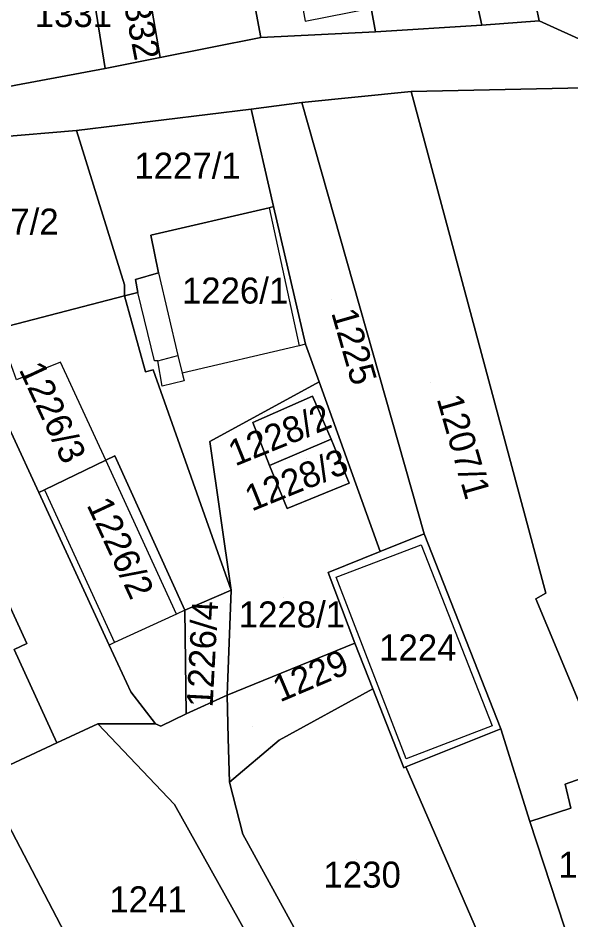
# Model space of a CAD drawing. Extents: x -263943 to -261149, y -1236934 to -1230686.
# Drawn here: x -263007.8 to -262965.3, y -1235384.4 to -1235315.1 of the extents above; entities that cross this region are included whole.
import ezdxf

# ---------------------------------------------------------------- set-up
doc = ezdxf.new("R2010")
doc.units = 0
for name, color, linetype in [('body_kn', 7, 'Continuous'), ('kladpar_druhypozemkov', 7, 'Continuous'), ('kladpar_hranice', 7, 'Continuous'), ('kladpar_parcelnecisla', 7, 'Continuous'), ('kladpar_plochy', 7, 'Continuous'), ('zappar_hrandruhpozemk', 7, 'Continuous')]:
    doc.layers.add(name, color=color, linetype=linetype)

msp = doc.modelspace()

# ---------------------------------------------------------------- linework, layer by layer
at = {"layer": 'body_kn'}
for p, q in [((-262985.77, -1235315.33), (-262985.77, -1235315.33)), ((-262967.78, -1235315.31), (-262967.78, -1235315.31)), ((-262972.19, -1235315.65), (-262972.19, -1235315.65)), ((-262989.17, -1235316.6), (-262989.17, -1235316.6)), ((-262980.34, -1235316.17), (-262980.34, -1235316.17)), ((-262980.34, -1235316.17), (-262980.34, -1235316.17)), ((-262996.89, -1235318.14), (-262996.89, -1235318.14)), ((-263001.13, -1235318.99), (-263001.13, -1235318.99)), ((-262977.61, -1235320.74), (-262977.61, -1235320.74)), ((-262989.92, -1235322.11), (-262989.92, -1235322.11)), ((-262986.01, -1235321.6), (-262986.01, -1235321.6)), ((-263003.33, -1235323.74), (-263003.33, -1235323.74)), ((-262988.52, -1235329.68), (-262988.52, -1235329.68)), ((-262988.52, -1235329.68), (-262988.52, -1235329.68)), ((-262988.18, -1235329.6), (-262988.18, -1235329.6)), ((-262997.62, -1235331.79), (-262997.62, -1235331.79)), ((-262997.62, -1235331.79), (-262997.62, -1235331.79)), ((-262997.02, -1235334.68), (-262997.02, -1235334.68)), ((-262997.02, -1235334.68), (-262997.02, -1235334.68)), ((-262998.8, -1235335.19), (-262998.8, -1235335.19)), ((-262999.65, -1235335.61), (-262999.65, -1235335.61)), ((-262999.65, -1235336.46), (-262999.65, -1235336.46)), ((-262998.63, -1235336.2), (-262998.63, -1235336.2)), ((-262986.21, -1235340.29), (-262986.21, -1235340.29)), ((-262986.21, -1235340.29), (-262986.21, -1235340.29)), ((-262985.72, -1235340.18), (-262985.72, -1235340.18)), ((-262985.72, -1235340.18), (-262985.72, -1235340.18)), ((-263004.56, -1235341.55), (-263004.56, -1235341.55)), ((-262997.34, -1235341.46), (-262997.34, -1235341.46)), ((-262997.09, -1235341.46), (-262997.09, -1235341.46)), ((-262997.09, -1235341.46), (-262997.09, -1235341.46)), ((-262995.54, -1235341.04), (-262995.54, -1235341.04)), ((-262995.54, -1235341.04), (-262995.54, -1235341.04)), ((-262998.02, -1235342.31), (-262998.02, -1235342.31)), ((-262997.43, -1235342.14), (-262997.43, -1235342.14)), ((-262995.22, -1235342.39), (-262995.22, -1235342.39)), ((-262995.22, -1235342.39), (-262995.22, -1235342.39)), ((-262995.05, -1235342.99), (-262995.05, -1235342.99)), ((-262984.69, -1235343.06), (-262984.69, -1235343.06)), ((-262984.69, -1235343.06), (-262984.69, -1235343.06)), ((-262996.74, -1235343.41), (-262996.74, -1235343.41)), ((-262985.2, -1235344.16), (-262985.2, -1235344.16)), ((-262989.78, -1235346.2), (-262989.78, -1235346.2)), ((-262989.78, -1235346.2), (-262989.78, -1235346.2)), ((-262993.08, -1235347.65), (-262993.08, -1235347.65)), ((-262983.75, -1235347.47), (-262983.75, -1235347.47)), ((-263001.09, -1235349.1), (-263001.09, -1235349.1)), ((-263001.09, -1235349.1), (-263001.09, -1235349.1)), ((-263000.38, -1235348.76), (-263000.38, -1235348.76)), ((-262988.5, -1235349.51), (-262988.5, -1235349.51)), ((-262988.5, -1235349.51), (-262988.5, -1235349.51)), ((-263005.79, -1235351.36), (-263005.79, -1235351.36)), ((-263005.79, -1235351.36), (-263005.79, -1235351.36)), ((-262982.38, -1235350.86), (-262982.38, -1235350.86)), ((-263006.23, -1235351.57), (-263006.23, -1235351.57)), ((-262987.13, -1235352.81), (-262987.13, -1235352.81)), ((-262976.6, -1235354.75), (-262976.6, -1235354.75)), ((-262979.99, -1235356.11), (-262979.99, -1235356.11)), ((-262976.85, -1235355.6), (-262976.85, -1235355.6)), ((-262983.98, -1235357.73), (-262983.98, -1235357.73)), ((-262983.38, -1235358.07), (-262983.38, -1235358.07)), ((-262983.38, -1235358.07), (-262983.38, -1235358.07)), ((-262991.44, -1235359.09), (-262991.44, -1235359.09)), ((-262991.44, -1235359.09), (-262991.44, -1235359.09)), ((-262967.25, -1235359.32), (-262967.25, -1235359.32)), ((-262968.02, -1235359.74), (-262968.02, -1235359.74)), ((-262995.65, -1235360.93), (-262995.65, -1235360.93)), ((-262995, -1235360.63), (-262995, -1235360.63)), ((-262995, -1235360.63), (-262995, -1235360.63)), ((-263000.41, -1235363.11), (-263000.41, -1235363.11)), ((-263000.41, -1235363.11), (-263000.41, -1235363.11)), ((-262981.93, -1235363.15), (-262981.93, -1235363.15)), ((-262981.93, -1235363.15), (-262981.93, -1235363.15)), ((-263007.14, -1235363.19), (-263007.14, -1235363.19)), ((-263000.82, -1235363.3), (-263000.82, -1235363.3)), ((-263000.82, -1235363.3), (-263000.82, -1235363.3)), ((-262999.15, -1235366.91), (-262999.15, -1235366.91)), ((-262991.76, -1235367.15), (-262991.76, -1235367.15)), ((-262980.55, -1235366.67), (-262980.55, -1235366.67)), ((-262994.9, -1235368.6), (-262994.9, -1235368.6)), ((-262994.9, -1235368.6), (-262994.9, -1235368.6)), ((-263001.69, -1235369.37), (-263001.69, -1235369.37)), ((-262997.27, -1235369.36), (-262997.27, -1235369.36)), ((-262996.85, -1235369.53), (-262996.85, -1235369.53)), ((-262971.39, -1235369.5), (-262971.39, -1235369.5)), ((-262970.71, -1235369.75), (-262970.71, -1235369.75)), ((-262991.67, -1235370.46), (-262991.67, -1235370.46)), ((-262987.76, -1235370.62), (-262987.76, -1235370.62)), ((-263004.85, -1235370.83), (-263004.85, -1235370.83)), ((-262978, -1235372.05), (-262978, -1235372.05)), ((-262978.17, -1235372.73), (-262978.17, -1235372.73)), ((-262978.17, -1235372.73), (-262978.17, -1235372.73)), ((-262978.03, -1235372.67), (-262978.03, -1235372.67)), ((-262991.57, -1235373.85), (-262991.57, -1235373.85)), ((-262991.57, -1235373.85), (-262991.57, -1235373.85)), ((-262965.77, -1235373.99), (-262965.77, -1235373.99)), ((-262995.81, -1235375.55), (-262995.81, -1235375.55)), ((-262965.34, -1235375.85), (-262965.34, -1235375.85)), ((-262968.48, -1235376.87), (-262968.48, -1235376.87)), ((-262990.55, -1235377.84), (-262990.55, -1235377.84))]:
    msp.add_line(p, q, dxfattribs=at)
at = {"layer": 'kladpar_druhypozemkov'}
for p, q in [((-262995.43, -1235325.25), (-262995.43, -1235325.25)), ((-262991.63, -1235334.55), (-262991.63, -1235334.55)), ((-262983.75, -1235336.74), (-262983.75, -1235336.74)), ((-262976.1, -1235343.09), (-262976.1, -1235343.09)), ((-263004.13, -1235344.75), (-263004.13, -1235344.75)), ((-262987.13, -1235345.75), (-262987.13, -1235345.75)), ((-262985.63, -1235348.95), (-262985.63, -1235348.95)), ((-262999.29, -1235355.3), (-262999.29, -1235355.3)), ((-262987.43, -1235359.65), (-262987.43, -1235359.65)), ((-262977.5, -1235362.39), (-262977.5, -1235362.39)), ((-262994.73, -1235362.65), (-262994.73, -1235362.65)), ((-262989.83, -1235369.55), (-262989.83, -1235369.55)), ((-262981.83, -1235379.75), (-262981.83, -1235379.75)), ((-262998.73, -1235381.85), (-262998.73, -1235381.85))]:
    msp.add_line(p, q, dxfattribs=at)
at = {"layer": 'kladpar_hranice'}
msp.add_line((-262983.98, -1235357.73), (-262981.93, -1235363.15), dxfattribs=at)
for points in [[(-262972.48, -1235314.24), (-262973.88, -1235307.41), (-262974.16, -1235306.07), (-262969.84, -1235305.13), (-262967.78, -1235315.31), (-262972.19, -1235315.65), (-262972.48, -1235314.24)], [(-262963.87, -1235317.08), (-262967.78, -1235315.31), (-262969.84, -1235305.13)], [(-262972.48, -1235314.24), (-262972.19, -1235315.65), (-262980.34, -1235316.17), (-262980.69, -1235314.35), (-262981.77, -1235308.65), (-262981.97, -1235307.6), (-262977.22, -1235306.66), (-262974.16, -1235306.07), (-262973.88, -1235307.41), (-262972.48, -1235314.24)], [(-262980.34, -1235316.17), (-262989.17, -1235316.6), (-262990.54, -1235309.22), (-262981.97, -1235307.6), (-262981.77, -1235308.65), (-262980.69, -1235314.35), (-262980.34, -1235316.17)], [(-262998.18, -1235310.67), (-262990.54, -1235309.22), (-262989.17, -1235316.6), (-262996.89, -1235318.14), (-262998.18, -1235310.67)], [(-263002.22, -1235312.05), (-263002.33, -1235311.36), (-262998.18, -1235310.67), (-262996.89, -1235318.14), (-263001.13, -1235318.99), (-263002.22, -1235312.05)], [(-263008, -1235320.27), (-263008.93, -1235320.44), (-263013.86, -1235321.29), (-263015.49, -1235313.75), (-263010.22, -1235312.81), (-263002.33, -1235311.36), (-263002.22, -1235312.05), (-263001.13, -1235318.99), (-263008, -1235320.27)], [(-263035.58, -1235324.54), (-263032.27, -1235324.28), (-263028.62, -1235324.79), (-263024.54, -1235323.99), (-263022.93, -1235323.68), (-263013.86, -1235321.29), (-263008.93, -1235320.44), (-263008, -1235320.27), (-263001.13, -1235318.99), (-262996.89, -1235318.14), (-262989.17, -1235316.6), (-262980.34, -1235316.17), (-262972.19, -1235315.65), (-262967.78, -1235315.31), (-262963.87, -1235317.08)], [(-262964.37, -1235320.47), (-262977.61, -1235320.74), (-262986.01, -1235321.6), (-262989.92, -1235322.11), (-263003.33, -1235323.74), (-263009.44, -1235324.26), (-263017.92, -1235326.3), (-263032.6, -1235328.95), (-263051.35, -1235332.53)], [(-262962.89, -1235372.96), (-262965.77, -1235373.99), (-262965.34, -1235375.85), (-262968.48, -1235376.87), (-262970.71, -1235369.75), (-262976.6, -1235354.75), (-262986.01, -1235321.6), (-262977.61, -1235320.74), (-262967.25, -1235359.32), (-262968.02, -1235359.74), (-262963.66, -1235370.17), (-262962.89, -1235372.96)], [(-262951.02, -1235367.1), (-262948.97, -1235372.86), (-262947, -1235378.45), (-262948.44, -1235379.05), (-262955.65, -1235381.52), (-262959.07, -1235372.28), (-262961.87, -1235372.71), (-262962.73, -1235369.91), (-262963.66, -1235370.17), (-262968.02, -1235359.74), (-262967.25, -1235359.32), (-262977.61, -1235320.74), (-262964.37, -1235320.47), (-262954.46, -1235350.99), (-262952.93, -1235350.82), (-262947.29, -1235365.48), (-262951.02, -1235367.1)], [(-262997.62, -1235331.79), (-262997.02, -1235334.68), (-262998.8, -1235335.19), (-262998.63, -1235336.2), (-262999.65, -1235336.46), (-262999.65, -1235335.61), (-263003.33, -1235323.74), (-262989.92, -1235322.11), (-262988.18, -1235329.6), (-262988.52, -1235329.68), (-262997.62, -1235331.79)], [(-262985.72, -1235340.18), (-262988.18, -1235329.6), (-262989.92, -1235322.11), (-262986.01, -1235321.6), (-262976.6, -1235354.75), (-262979.99, -1235356.11), (-262984.69, -1235343.06), (-262985.72, -1235340.18)], [(-263011.78, -1235339.61), (-263017.92, -1235326.3), (-263009.44, -1235324.26), (-263003.33, -1235323.74), (-262999.65, -1235335.61), (-262999.65, -1235336.46), (-263011.78, -1235339.61)], [(-263000.82, -1235363.3), (-262999.15, -1235366.91), (-262997.27, -1235369.36), (-263001.69, -1235369.37), (-263004.85, -1235370.83), (-263008.12, -1235363.65), (-263007.14, -1235363.19), (-263014.73, -1235346.66), (-263015.66, -1235347.09), (-263016.24, -1235347.36), (-263019.24, -1235341.06), (-263024.73, -1235343.41), (-263025.31, -1235343.66), (-263026.46, -1235341.41), (-263032.6, -1235328.95), (-263017.92, -1235326.3), (-263011.78, -1235339.61), (-263010.51, -1235342.36), (-263006.23, -1235351.57), (-263000.82, -1235363.3)], [(-262984.69, -1235343.06), (-262993.08, -1235347.65), (-262991.44, -1235359.09), (-262997.43, -1235342.14), (-262998.02, -1235342.31), (-262999.65, -1235336.46), (-262998.63, -1235336.2), (-262998.8, -1235335.19), (-262997.02, -1235334.68), (-262997.62, -1235331.79), (-262988.52, -1235329.68), (-262988.18, -1235329.6), (-262985.72, -1235340.18), (-262984.69, -1235343.06)], [(-262991.44, -1235359.09), (-262995, -1235360.63), (-263000.38, -1235348.76), (-263001.09, -1235349.1), (-263005.79, -1235351.36), (-263006.23, -1235351.57), (-263010.51, -1235342.36), (-263011.78, -1235339.61), (-262999.65, -1235336.46), (-262998.02, -1235342.31), (-262997.43, -1235342.14), (-262991.44, -1235359.09)], [(-263010.5, -1235373.45), (-263013.95, -1235366.36), (-263018.87, -1235356.25), (-263022.05, -1235350.03), (-263025.31, -1235343.66), (-263024.73, -1235343.41), (-263019.24, -1235341.06), (-263016.24, -1235347.36), (-263015.66, -1235347.09), (-263014.73, -1235346.66), (-263007.14, -1235363.19), (-263008.12, -1235363.65), (-263004.85, -1235370.83), (-263010.5, -1235373.45)], [(-262981.93, -1235363.15), (-262991.76, -1235367.15), (-262991.44, -1235359.09), (-262993.08, -1235347.65), (-262984.69, -1235343.06), (-262979.99, -1235356.11), (-262983.98, -1235357.73)], [(-262989.78, -1235346.2), (-262988.5, -1235349.51), (-262987.13, -1235352.81), (-262982.38, -1235350.86), (-262983.75, -1235347.47), (-262985.2, -1235344.16), (-262989.78, -1235346.2)], [(-262989.78, -1235346.2), (-262985.2, -1235344.16), (-262983.75, -1235347.47), (-262988.5, -1235349.51), (-262989.78, -1235346.2)], [(-262988.5, -1235349.51), (-262983.75, -1235347.47), (-262982.38, -1235350.86), (-262987.13, -1235352.81), (-262988.5, -1235349.51)], [(-262994.9, -1235368.6), (-262996.85, -1235369.53), (-262997.27, -1235369.36), (-262999.15, -1235366.91), (-263000.82, -1235363.3), (-263006.23, -1235351.57), (-263005.79, -1235351.36), (-263001.09, -1235349.1), (-263000.38, -1235348.76), (-262995, -1235360.63), (-262994.9, -1235368.6)], [(-262978.17, -1235372.73), (-262980.55, -1235366.67), (-262981.93, -1235363.15), (-262983.98, -1235357.73), (-262979.99, -1235356.11), (-262976.6, -1235354.75), (-262970.71, -1235369.75), (-262978.03, -1235372.67), (-262978.17, -1235372.73)], [(-262991.01, -1235421.6), (-263006.36, -1235396.86), (-263012.04, -1235400.51), (-263013.75, -1235397.97), (-263020.74, -1235387.21), (-263026.28, -1235378.22), (-263034.8, -1235364.66), (-263018.87, -1235356.25), (-263013.95, -1235366.36), (-263010.5, -1235373.45), (-262997.36, -1235398.62), (-262985, -1235417.35), (-262988.18, -1235419.6)], [(-262995, -1235360.63), (-262991.44, -1235359.09), (-262991.76, -1235367.15), (-262994.9, -1235368.6), (-262995, -1235360.63)], [(-262991.57, -1235373.85), (-262991.67, -1235370.46), (-262991.76, -1235367.15), (-262981.93, -1235363.15), (-262980.55, -1235366.67), (-262987.76, -1235370.62), (-262991.57, -1235373.85)], [(-262971.6, -1235418.24), (-262986.86, -1235391.57), (-262995.81, -1235375.55), (-263001.69, -1235369.37), (-262997.27, -1235369.36), (-262996.85, -1235369.53), (-262994.9, -1235368.6), (-262991.76, -1235367.15), (-262991.67, -1235370.46), (-262991.57, -1235373.85), (-262990.55, -1235377.84), (-262980.56, -1235396.06), (-262967.9, -1235419.14), (-262970.93, -1235419.41), (-262971.6, -1235418.24)], [(-262970.22, -1235390.61), (-262980.56, -1235396.06), (-262990.55, -1235377.84), (-262991.57, -1235373.85), (-262987.76, -1235370.62), (-262980.55, -1235366.67), (-262978.17, -1235372.73), (-262978.03, -1235372.67), (-262970.22, -1235390.61)], [(-262997.36, -1235398.62), (-263010.5, -1235373.45), (-263004.85, -1235370.83), (-263001.69, -1235369.37), (-262995.81, -1235375.55), (-262986.86, -1235391.57), (-262997.36, -1235398.62)], [(-262963.9, -1235405.36), (-262970.22, -1235390.61), (-262978.03, -1235372.67), (-262970.71, -1235369.75), (-262968.48, -1235376.87), (-262965.31, -1235386.54), (-262964.47, -1235386.03), (-262957.97, -1235402.55), (-262963.9, -1235405.36)], [(-262955.89, -1235387.96), (-262957.67, -1235388.73), (-262953.31, -1235399.32), (-262952.12, -1235398.9), (-262949.99, -1235402.62), (-262955.16, -1235404.33), (-262957.11, -1235404.5), (-262957.97, -1235402.55), (-262964.47, -1235386.03), (-262965.31, -1235386.54), (-262968.48, -1235376.87), (-262965.34, -1235375.85), (-262965.77, -1235373.99), (-262962.89, -1235372.96), (-262963.66, -1235370.17), (-262962.73, -1235369.91), (-262961.87, -1235372.71), (-262959.07, -1235372.28), (-262955.65, -1235381.52), (-262957.85, -1235383.22), (-262955.89, -1235387.96)]]:
    msp.add_lwpolyline(points, dxfattribs=at)
at = {"layer": 'kladpar_plochy'}
for p, q in [((-262993.08, -1235347.65), (-262984.69, -1235343.06)), ((-262984.69, -1235343.06), (-262979.99, -1235356.11)), ((-262985.2, -1235344.16), (-262989.78, -1235346.2)), ((-262983.75, -1235347.47), (-262985.2, -1235344.16)), ((-262989.78, -1235346.2), (-262988.5, -1235349.51)), ((-262991.44, -1235359.09), (-262993.08, -1235347.65)), ((-262982.38, -1235350.86), (-262983.75, -1235347.47)), ((-262988.5, -1235349.51), (-262987.13, -1235352.81)), ((-262987.13, -1235352.81), (-262982.38, -1235350.86)), ((-262979.99, -1235356.11), (-262983.98, -1235357.73)), ((-262983.98, -1235357.73), (-262981.93, -1235363.15)), ((-262991.76, -1235367.15), (-262991.44, -1235359.09)), ((-262981.93, -1235363.15), (-262991.76, -1235367.15)), ((-263010.5, -1235373.45), (-262997.36, -1235398.62))]:
    msp.add_line(p, q, dxfattribs=at)
for points in [[(-262972.48, -1235314.24), (-262973.88, -1235307.41), (-262974.16, -1235306.07), (-262969.84, -1235305.13), (-262967.78, -1235315.31), (-262972.19, -1235315.65)], [(-262972.48, -1235314.24), (-262972.19, -1235315.65), (-262980.34, -1235316.17), (-262980.69, -1235314.35), (-262981.77, -1235308.65), (-262981.97, -1235307.6), (-262977.22, -1235306.66), (-262974.16, -1235306.07), (-262973.88, -1235307.41)], [(-262980.34, -1235316.17), (-262989.17, -1235316.6), (-262990.54, -1235309.22), (-262981.97, -1235307.6), (-262981.77, -1235308.65), (-262980.69, -1235314.35)], [(-262998.18, -1235310.67), (-262990.54, -1235309.22), (-262989.17, -1235316.6), (-262996.89, -1235318.14)], [(-263002.22, -1235312.05), (-263002.33, -1235311.36), (-262998.18, -1235310.67), (-262996.89, -1235318.14), (-263001.13, -1235318.99)], [(-263008, -1235320.27), (-263008.93, -1235320.44), (-263013.86, -1235321.29), (-263015.49, -1235313.75), (-263010.22, -1235312.81), (-263002.33, -1235311.36), (-263002.22, -1235312.05), (-263001.13, -1235318.99)], [(-262962.89, -1235372.96), (-262965.77, -1235373.99), (-262965.34, -1235375.85), (-262968.48, -1235376.87), (-262970.71, -1235369.75), (-262976.6, -1235354.75), (-262986.01, -1235321.6), (-262977.61, -1235320.74), (-262967.25, -1235359.32), (-262968.02, -1235359.74), (-262963.66, -1235370.17)], [(-262951.02, -1235367.1), (-262948.97, -1235372.86), (-262947, -1235378.45), (-262948.44, -1235379.05), (-262955.65, -1235381.52), (-262959.07, -1235372.28), (-262961.87, -1235372.71), (-262962.73, -1235369.91), (-262963.66, -1235370.17), (-262968.02, -1235359.74), (-262967.25, -1235359.32), (-262977.61, -1235320.74), (-262964.37, -1235320.47), (-262954.46, -1235350.99), (-262952.93, -1235350.82), (-262947.29, -1235365.48)], [(-262997.62, -1235331.79), (-262997.02, -1235334.68), (-262998.8, -1235335.19), (-262998.63, -1235336.2), (-262999.65, -1235336.46), (-262999.65, -1235335.61), (-263003.33, -1235323.74), (-262989.92, -1235322.11), (-262988.18, -1235329.6), (-262988.52, -1235329.68)], [(-262985.72, -1235340.18), (-262988.18, -1235329.6), (-262989.92, -1235322.11), (-262986.01, -1235321.6), (-262976.6, -1235354.75), (-262979.99, -1235356.11), (-262984.69, -1235343.06)], [(-263011.78, -1235339.61), (-263017.92, -1235326.3), (-263009.44, -1235324.26), (-263003.33, -1235323.74), (-262999.65, -1235335.61), (-262999.65, -1235336.46)], [(-263000.82, -1235363.3), (-262999.15, -1235366.91), (-262997.27, -1235369.36), (-263001.69, -1235369.37), (-263004.85, -1235370.83), (-263008.12, -1235363.65), (-263007.14, -1235363.19), (-263014.73, -1235346.66), (-263015.66, -1235347.09), (-263016.24, -1235347.36), (-263019.24, -1235341.06), (-263024.73, -1235343.41), (-263025.31, -1235343.66), (-263026.46, -1235341.41), (-263032.6, -1235328.95), (-263017.92, -1235326.3), (-263011.78, -1235339.61), (-263010.51, -1235342.36), (-263006.23, -1235351.57)], [(-262984.69, -1235343.06), (-262993.08, -1235347.65), (-262991.44, -1235359.09), (-262997.43, -1235342.14), (-262998.02, -1235342.31), (-262999.65, -1235336.46), (-262998.63, -1235336.2), (-262998.8, -1235335.19), (-262997.02, -1235334.68), (-262997.62, -1235331.79), (-262988.52, -1235329.68), (-262988.18, -1235329.6), (-262985.72, -1235340.18)], [(-262991.44, -1235359.09), (-262995, -1235360.63), (-263000.38, -1235348.76), (-263001.09, -1235349.1), (-263005.79, -1235351.36), (-263006.23, -1235351.57), (-263010.51, -1235342.36), (-263011.78, -1235339.61), (-262999.65, -1235336.46), (-262998.02, -1235342.31), (-262997.43, -1235342.14)], [(-263010.5, -1235373.45), (-263013.95, -1235366.36), (-263018.87, -1235356.25), (-263022.05, -1235350.03), (-263025.31, -1235343.66), (-263024.73, -1235343.41), (-263019.24, -1235341.06), (-263016.24, -1235347.36), (-263015.66, -1235347.09), (-263014.73, -1235346.66), (-263007.14, -1235363.19), (-263008.12, -1235363.65), (-263004.85, -1235370.83)], [(-262989.78, -1235346.2), (-262985.2, -1235344.16), (-262983.75, -1235347.47), (-262988.5, -1235349.51)], [(-262988.5, -1235349.51), (-262983.75, -1235347.47), (-262982.38, -1235350.86), (-262987.13, -1235352.81)], [(-262994.9, -1235368.6), (-262996.85, -1235369.53), (-262997.27, -1235369.36), (-262999.15, -1235366.91), (-263000.82, -1235363.3), (-263006.23, -1235351.57), (-263005.79, -1235351.36), (-263001.09, -1235349.1), (-263000.38, -1235348.76), (-262995, -1235360.63)], [(-262978.17, -1235372.73), (-262980.55, -1235366.67), (-262981.93, -1235363.15), (-262983.98, -1235357.73), (-262979.99, -1235356.11), (-262976.6, -1235354.75), (-262970.71, -1235369.75), (-262978.03, -1235372.67)], [(-262995, -1235360.63), (-262991.44, -1235359.09), (-262991.76, -1235367.15), (-262994.9, -1235368.6)], [(-262991.57, -1235373.85), (-262991.67, -1235370.46), (-262991.76, -1235367.15), (-262981.93, -1235363.15), (-262980.55, -1235366.67), (-262987.76, -1235370.62)], [(-262971.6, -1235418.24), (-262986.86, -1235391.57), (-262995.81, -1235375.55), (-263001.69, -1235369.37), (-262997.27, -1235369.36), (-262996.85, -1235369.53), (-262994.9, -1235368.6), (-262991.76, -1235367.15), (-262991.67, -1235370.46), (-262991.57, -1235373.85), (-262990.55, -1235377.84), (-262980.56, -1235396.06), (-262967.9, -1235419.14), (-262970.93, -1235419.41)], [(-262970.22, -1235390.61), (-262980.56, -1235396.06), (-262990.55, -1235377.84), (-262991.57, -1235373.85), (-262987.76, -1235370.62), (-262980.55, -1235366.67), (-262978.17, -1235372.73), (-262978.03, -1235372.67)], [(-262997.36, -1235398.62), (-263010.5, -1235373.45), (-263004.85, -1235370.83), (-263001.69, -1235369.37), (-262995.81, -1235375.55), (-262986.86, -1235391.57)], [(-262963.9, -1235405.36), (-262970.22, -1235390.61), (-262978.03, -1235372.67), (-262970.71, -1235369.75), (-262968.48, -1235376.87), (-262965.31, -1235386.54), (-262964.47, -1235386.03), (-262957.97, -1235402.55)], [(-262955.89, -1235387.96), (-262957.67, -1235388.73), (-262953.31, -1235399.32), (-262952.12, -1235398.9), (-262949.99, -1235402.62), (-262955.16, -1235404.33), (-262957.11, -1235404.5), (-262957.97, -1235402.55), (-262964.47, -1235386.03), (-262965.31, -1235386.54), (-262968.48, -1235376.87), (-262965.34, -1235375.85), (-262965.77, -1235373.99), (-262962.89, -1235372.96), (-262963.66, -1235370.17), (-262962.73, -1235369.91), (-262961.87, -1235372.71), (-262959.07, -1235372.28), (-262955.65, -1235381.52), (-262957.85, -1235383.22)]]:
    msp.add_lwpolyline(points, close=True, dxfattribs=at)
for points in [[(-262963.87, -1235317.08), (-262967.78, -1235315.31), (-262969.84, -1235305.13)], [(-263035.58, -1235324.54), (-263032.27, -1235324.28), (-263028.62, -1235324.79), (-263024.54, -1235323.99), (-263022.93, -1235323.68), (-263013.86, -1235321.29), (-263008.93, -1235320.44), (-263008, -1235320.27), (-263001.13, -1235318.99), (-262996.89, -1235318.14), (-262989.17, -1235316.6), (-262980.34, -1235316.17), (-262972.19, -1235315.65), (-262967.78, -1235315.31), (-262963.87, -1235317.08)], [(-262964.37, -1235320.47), (-262977.61, -1235320.74), (-262986.01, -1235321.6), (-262989.92, -1235322.11), (-263003.33, -1235323.74), (-263009.44, -1235324.26), (-263017.92, -1235326.3), (-263032.6, -1235328.95), (-263051.35, -1235332.53)]]:
    msp.add_lwpolyline(points, dxfattribs=at)
at = {"layer": 'zappar_hrandruhpozemk'}
for p, q in [((-262986.8, -1235309.64), (-262985.77, -1235315.33)), ((-262985.77, -1235315.33), (-262980.69, -1235314.35)), ((-262988.52, -1235329.68), (-262986.21, -1235340.29)), ((-262997.02, -1235334.68), (-262995.54, -1235341.04)), ((-262997.34, -1235341.46), (-262998.63, -1235336.2)), ((-262986.21, -1235340.29), (-262995.22, -1235342.39)), ((-262985.72, -1235340.18), (-262986.21, -1235340.29)), ((-263001.09, -1235349.1), (-263004.56, -1235341.55)), ((-262997.09, -1235341.46), (-262995.54, -1235341.04)), ((-262995.54, -1235341.04), (-262995.22, -1235342.39)), ((-262995.65, -1235360.93), (-263001.09, -1235349.1)), ((-263005.79, -1235351.36), (-263000.41, -1235363.11)), ((-262983.38, -1235358.07), (-262976.85, -1235355.6)), ((-262995.65, -1235360.93), (-263000.41, -1235363.11)), ((-262995, -1235360.63), (-262995.65, -1235360.93)), ((-263000.41, -1235363.11), (-263000.82, -1235363.3))]:
    msp.add_line(p, q, dxfattribs=at)
for points in [[(-263004.56, -1235341.55), (-263007.95, -1235342.92), (-263008.46, -1235341.47), (-263010.51, -1235342.36)], [(-262995.22, -1235342.39), (-262995.05, -1235342.99), (-262996.74, -1235343.41), (-262997.09, -1235341.46), (-262997.34, -1235341.46)], [(-262976.85, -1235355.6), (-262971.39, -1235369.5), (-262978, -1235372.05), (-262983.38, -1235358.07)]]:
    msp.add_lwpolyline(points, dxfattribs=at)

# ---------------------------------------------------------------- texts
at = {"layer": 'kladpar_parcelnecisla'}
for s, rotation, p in [('1332', 281, (-262999.973, -1235312.614)), ('1225', 286, (-262983.769, -1235337.75)), ('1226/3', 295, (-263007.789, -1235342.108)), ('1207/1', 286, (-262975.662, -1235344.363)), ('1228/2', 22, (-262991.143, -1235349.58)), ('1228/3', 22, (-262989.867, -1235353.046)), ('1226/2', 295, (-263002.583, -1235352.523)), ('1226/4', 87, (-262992.873, -1235368.13)), ('1229', 23, (-262987.695, -1235367.723))]:
    msp.add_text(s, height=2, rotation=rotation, dxfattribs=at).set_placement(p)
for s, p in [('1331', (-263006.546, -1235315.79)), ('1227/1', (-262998.887, -1235327.45)), ('1227/2', (-263012.883, -1235331.75)), ('1226/1', (-262995.234, -1235337.05)), ('1228/1', (-262990.866, -1235361.95)), ('1224', (-262980.074, -1235364.49)), ('1207/2', (-262966.298, -1235381.19)), ('1230', (-262984.351, -1235381.95)), ('1241', (-263000.808, -1235383.85))]:
    msp.add_text(s, height=2, dxfattribs=at).set_placement(p)

doc.saveas('drawing.dxf')
